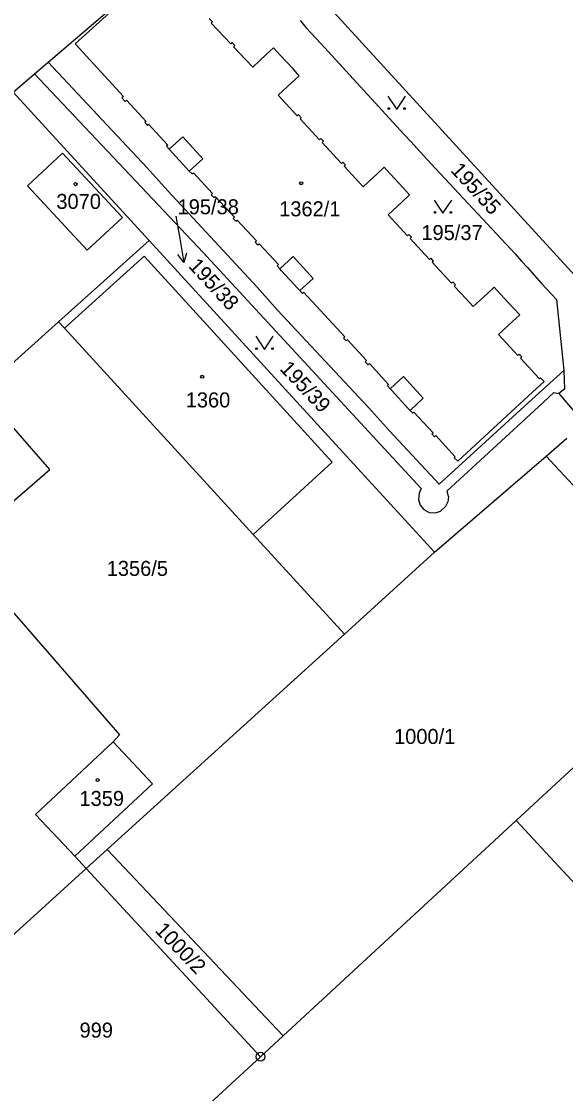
# Model space of a CAD drawing. Extents: x -735249 to -729401, y -1124843 to -1121828.
# Drawn here: x -733035.9 to -732974.2, y -1124410.9 to -1124289.4 of the extents above; entities that cross this region are included whole.
import ezdxf

# ---------------------------------------------------------------- set-up
doc = ezdxf.new("R2010")
doc.units = 0
for name, color, linetype in [('Vrstva 1', 7, 'Continuous'), ('Vrstva 13', 7, 'Continuous'), ('Vrstva 16', 7, 'Continuous'), ('Vrstva 18', 7, 'Continuous'), ('Vrstva 19', 7, 'Continuous'), ('Vrstva 25', 7, 'Continuous'), ('Vrstva 4', 7, 'Continuous')]:
    doc.layers.add(name, color=color, linetype=linetype)

msp = doc.modelspace()

# ---------------------------------------------------------------- linework, layer by layer
at = {"layer": 'Vrstva 1'}
for points in [[(-733005.83, -1124282.46), (-732964.11, -1124328.04)], [(-733032.89, -1124293.98), (-733022.06, -1124284.69)], [(-733029.83, -1124291.92), (-733021.98, -1124284.78)], [(-733014.64, -1124289.03), (-733014.27, -1124289.43)], [(-733014.27, -1124289.43), (-733014.41, -1124289.56)], [(-733012.19, -1124291.92), (-733014.41, -1124289.56)], [(-733004.32, -1124289.29), (-733003.63, -1124290.1)], [(-733003.63, -1124290.1), (-733001.97, -1124291.89)], [(-733024.37, -1124297.9), (-733029.83, -1124291.92)], [(-733012.05, -1124291.78), (-733012.19, -1124291.92)], [(-733011.74, -1124292.11), (-733012.05, -1124291.78)], [(-733011.88, -1124292.25), (-733011.74, -1124292.11)], [(-733010.52, -1124293.69), (-733011.88, -1124292.25)], [(-733001.97, -1124291.89), (-732992.57, -1124302.16)], [(-733008.16, -1124293.14), (-733009.69, -1124294.58)], [(-733007.34, -1124292.37), (-733008.16, -1124293.14)], [(-733006.61, -1124293.15), (-733007.34, -1124292.37)], [(-733005.12, -1124294.77), (-733006.61, -1124293.15)], [(-733034.45, -1124295.31), (-733032.89, -1124293.98)], [(-733032.89, -1124293.98), (-733021.72, -1124305.94)], [(-733009.69, -1124294.58), (-733010.52, -1124293.69)], [(-733036.88, -1124297.4), (-733034.45, -1124295.31)], [(-733034.45, -1124295.31), (-733015.31, -1124315.56)], [(-733005.25, -1124296.3), (-733004.42, -1124295.53)], [(-733004.42, -1124295.53), (-733005.12, -1124294.77)], [(-733006.81, -1124297.74), (-733005.25, -1124296.3)], [(-733036.88, -1124297.4), (-733031.59, -1124303.17)], [(-733024.37, -1124297.9), (-733024.54, -1124298.05)], [(-733024.54, -1124298.05), (-733024.16, -1124298.45)], [(-733024.16, -1124298.45), (-733024.01, -1124298.32)], [(-733024.01, -1124298.32), (-733021.8, -1124300.71)], [(-733004.64, -1124300.09), (-733006.81, -1124297.74)], [(-733021.8, -1124300.71), (-733021.95, -1124300.84)], [(-733004.5, -1124299.96), (-733004.64, -1124300.09)], [(-733004.19, -1124300.29), (-733004.5, -1124299.96)], [(-733004.33, -1124300.42), (-733004.19, -1124300.29)], [(-733002.13, -1124302.79), (-733004.33, -1124300.42)], [(-733021.95, -1124300.84), (-733021.65, -1124301.17)], [(-733021.65, -1124301.17), (-733021.5, -1124301.03)], [(-733021.5, -1124301.03), (-733019.32, -1124303.39)], [(-733031.59, -1124303.17), (-733021.45, -1124314.23)], [(-733001.98, -1124302.65), (-733002.13, -1124302.79)], [(-733001.83, -1124302.81), (-733001.98, -1124302.65)], [(-733001.68, -1124302.97), (-733001.83, -1124302.81)], [(-733001.83, -1124303.11), (-733001.68, -1124302.97)], [(-733001.83, -1124303.11), (-732999.63, -1124305.48)], [(-732992.57, -1124302.16), (-732991.74, -1124303.01)], [(-732991.74, -1124303.01), (-732991.09, -1124303.73)], [(-733035.25, -1124308), (-733031.28, -1124304.3)], [(-733031.28, -1124304.3), (-733024.48, -1124311.59)], [(-733019.32, -1124303.39), (-733019.47, -1124303.52)], [(-733019.47, -1124303.52), (-733019.17, -1124303.86)], [(-733019.17, -1124303.86), (-733016.89, -1124306.34)], [(-732991.09, -1124303.73), (-732989.49, -1124305.48)], [(-732999.63, -1124305.48), (-732999.48, -1124305.34)], [(-732999.48, -1124305.34), (-732999.19, -1124305.65)], [(-732989.49, -1124305.48), (-732979.95, -1124315.71)], [(-733021.72, -1124305.94), (-733019.32, -1124308.57)], [(-733016.89, -1124306.34), (-733016.58, -1124306.67)], [(-733016.58, -1124306.67), (-733016.43, -1124306.53)], [(-733016.43, -1124306.53), (-733014.26, -1124308.88)], [(-732999.19, -1124305.65), (-732999.34, -1124305.78)], [(-732999.34, -1124305.78), (-732997.99, -1124307.23)], [(-732997.17, -1124308.11), (-732995.6, -1124306.65)], [(-732995.6, -1124306.65), (-732994.8, -1124305.9)], [(-732994.8, -1124305.9), (-732994.1, -1124306.65)], [(-732994.1, -1124306.65), (-732992.58, -1124308.29)], [(-733028.47, -1124315.29), (-733035.25, -1124308)], [(-732997.99, -1124307.23), (-732997.17, -1124308.11)], [(-733019.32, -1124308.57), (-733009.2, -1124319.51)], [(-733014.26, -1124308.88), (-733014.41, -1124309.02)], [(-733014.41, -1124309.02), (-733014.1, -1124309.35)], [(-733014.1, -1124309.35), (-733013.95, -1124309.21)], [(-733013.95, -1124309.21), (-733011.76, -1124311.58)], [(-732991.9, -1124309.04), (-732992.74, -1124309.82)], [(-732992.58, -1124308.29), (-732991.9, -1124309.04)], [(-732992.74, -1124309.82), (-732994.33, -1124311.3)], [(-733024.48, -1124311.59), (-733028.47, -1124315.29)], [(-733011.76, -1124311.58), (-733011.9, -1124311.72)], [(-732994.33, -1124311.3), (-732992.13, -1124313.67)], [(-733011.9, -1124311.72), (-733011.75, -1124311.88)], [(-733011.75, -1124311.88), (-733011.61, -1124312.03)], [(-733011.61, -1124312.03), (-733011.46, -1124311.9)], [(-733009.27, -1124314.26), (-733011.46, -1124311.9)], [(-732992.13, -1124313.67), (-732991.99, -1124313.53)], [(-732991.99, -1124313.53), (-732991.69, -1124313.85)], [(-732991.69, -1124313.85), (-732991.83, -1124313.99)], [(-732991.83, -1124313.99), (-732989.64, -1124316.36)], [(-733031.71, -1124323.42), (-733021.45, -1124314.23)], [(-733021.45, -1124314.23), (-732999.46, -1124338.22)], [(-733009.42, -1124314.4), (-733009.27, -1124314.26)], [(-733009.11, -1124314.74), (-733009.42, -1124314.4)], [(-733008.96, -1124314.6), (-733009.11, -1124314.74)], [(-733006.79, -1124316.94), (-733008.96, -1124314.6)], [(-733015.31, -1124315.56), (-732990.58, -1124342.33)], [(-732989.64, -1124316.36), (-732989.49, -1124316.22)], [(-732989.49, -1124316.22), (-732989.34, -1124316.39)], [(-732989.34, -1124316.39), (-732989.19, -1124316.55)], [(-732989.19, -1124316.55), (-732989.34, -1124316.68)], [(-732979.95, -1124315.71), (-732979.2, -1124316.55)], [(-732979.2, -1124316.55), (-732978.53, -1124317.29)], [(-733006.94, -1124317.08), (-733006.79, -1124316.94)], [(-733006.63, -1124317.42), (-733006.94, -1124317.08)], [(-733006.42, -1124317.64), (-733006.63, -1124317.42)], [(-733004.58, -1124319.66), (-733006.42, -1124317.64)], [(-732989.34, -1124316.68), (-732987.15, -1124319.05)], [(-732978.53, -1124317.29), (-732976.94, -1124319.08)], [(-732987.15, -1124319.05), (-732987, -1124318.91)], [(-732987, -1124318.91), (-732986.7, -1124319.23)], [(-733009.2, -1124319.51), (-733006.9, -1124322.09)], [(-733004.36, -1124319.89), (-733004.58, -1124319.66)], [(-733004.06, -1124320.23), (-733004.36, -1124319.89)], [(-733003.91, -1124320.09), (-733004.06, -1124320.23)], [(-732999.26, -1124325.14), (-733003.91, -1124320.09)], [(-732986.7, -1124319.23), (-732986.85, -1124319.37)], [(-732986.85, -1124319.37), (-732985.5, -1124320.82)], [(-732983.12, -1124320.27), (-732982.3, -1124319.51)], [(-732982.3, -1124319.51), (-732981.63, -1124320.25)], [(-732976.94, -1124319.08), (-732975.26, -1124320.9)], [(-732985.5, -1124320.82), (-732984.68, -1124321.71)], [(-732984.68, -1124321.71), (-732983.12, -1124320.27)], [(-732981.63, -1124320.25), (-732980.13, -1124321.87)], [(-732975.26, -1124320.9), (-732974.43, -1124328.96)], [(-733006.9, -1124322.09), (-732996.57, -1124333.13)], [(-732980.13, -1124321.87), (-732979.41, -1124322.65)], [(-733039.76, -1124330.63), (-733031.71, -1124323.42)], [(-733031.05, -1124324.14), (-733031.71, -1124323.42)], [(-732980.23, -1124323.41), (-732981.81, -1124324.85)], [(-732979.41, -1124322.65), (-732980.23, -1124323.41)], [(-733031.05, -1124324.14), (-733009.64, -1124347.53)], [(-732981.81, -1124324.85), (-732979.64, -1124327.23)], [(-732999.41, -1124325.27), (-732999.26, -1124325.14)], [(-732999.25, -1124325.44), (-732999.41, -1124325.27)], [(-732999.1, -1124325.6), (-732999.25, -1124325.44)], [(-732998.96, -1124325.47), (-732999.1, -1124325.6)], [(-732996.78, -1124327.83), (-732998.96, -1124325.47)], [(-732979.64, -1124327.23), (-732979.49, -1124327.09)], [(-732979.49, -1124327.09), (-732979.19, -1124327.41)], [(-732979.19, -1124327.41), (-732979.34, -1124327.55)], [(-732996.93, -1124327.97), (-732996.78, -1124327.83)], [(-732996.62, -1124328.3), (-732996.93, -1124327.97)], [(-732996.47, -1124328.16), (-732996.62, -1124328.3)], [(-732994.28, -1124330.54), (-732996.47, -1124328.16)], [(-732979.34, -1124327.55), (-732977.18, -1124329.91)], [(-732978.04, -1124332.25), (-732974.43, -1124328.96)], [(-732977.18, -1124329.91), (-732977.04, -1124329.77)], [(-732977.04, -1124329.77), (-732976.65, -1124330.2)], [(-732974.43, -1124328.96), (-732974.35, -1124331.07)], [(-732994.43, -1124330.68), (-732994.28, -1124330.54)], [(-732994.12, -1124331.01), (-732994.43, -1124330.68)], [(-732993.92, -1124331.23), (-732994.12, -1124331.01)], [(-732976.65, -1124330.2), (-732978.43, -1124331.83)], [(-732974.35, -1124331.07), (-732974.98, -1124331.56)], [(-732992.06, -1124333.24), (-732993.92, -1124331.23)], [(-732978.04, -1124332.25), (-732988.54, -1124341.82)], [(-732978.43, -1124331.83), (-732986.44, -1124339.23)], [(-732977.3, -1124333.05), (-732975.55, -1124331.44)], [(-732975.55, -1124331.44), (-732974.98, -1124331.56)], [(-732974.98, -1124331.56), (-732972.2, -1124334.85)], [(-733032.72, -1124340.16), (-733038.89, -1124333.12)], [(-732996.57, -1124333.13), (-732994.17, -1124335.77)], [(-732991.85, -1124333.47), (-732992.06, -1124333.24)], [(-732991.55, -1124333.8), (-732991.85, -1124333.47)], [(-732987.65, -1124342.58), (-732977.3, -1124333.05)], [(-732991.41, -1124333.66), (-732991.55, -1124333.8)], [(-732989.23, -1124336.01), (-732991.41, -1124333.66)], [(-732994.17, -1124335.77), (-732988.54, -1124341.82)], [(-732989.37, -1124336.14), (-732989.23, -1124336.01)], [(-732989.07, -1124336.47), (-732989.37, -1124336.14)], [(-732988.92, -1124336.33), (-732989.07, -1124336.47)], [(-732986.74, -1124338.72), (-732988.92, -1124336.33)], [(-732976.43, -1124338.65), (-732974.08, -1124336.63)], [(-732999.46, -1124338.22), (-732989.09, -1124349.55)], [(-732989.09, -1124349.55), (-732976.43, -1124338.65)], [(-732986.86, -1124338.84), (-732986.74, -1124338.72)], [(-732986.44, -1124339.23), (-732986.86, -1124338.84)], [(-732976.43, -1124338.65), (-732957.33, -1124359.19)], [(-733051, -1124356), (-733032.72, -1124340.16)], [(-732990.83, -1124342.85), (-732990.91, -1124343.57)], [(-732990.58, -1124342.33), (-732990.83, -1124342.85)], [(-732987.5, -1124343.22), (-732987.65, -1124342.58)], [(-732987.5, -1124343.22), (-732987.58, -1124343.85)], [(-732990.91, -1124343.57), (-732990.7, -1124344.22)], [(-732990.7, -1124344.22), (-732990.3, -1124344.7)], [(-732988.39, -1124344.88), (-732987.82, -1124344.35)], [(-732987.58, -1124343.85), (-732987.82, -1124344.35)], [(-732990.3, -1124344.7), (-732989.68, -1124345.03)], [(-732989.68, -1124345.03), (-732988.95, -1124345.07)], [(-732988.95, -1124345.07), (-732988.39, -1124344.88)], [(-732999.3, -1124358.82), (-733009.64, -1124347.53)], [(-733042.01, -1124350.48), (-733024.82, -1124370.25)], [(-732989.09, -1124349.55), (-732999.3, -1124358.82)], [(-733026.21, -1124383.25), (-732999.3, -1124358.82)], [(-732979.8, -1124379.94), (-732957.33, -1124359.19)], [(-733034.34, -1124379.26), (-733025.51, -1124371.03)], [(-733025.51, -1124371.03), (-733024.82, -1124370.25)], [(-733025.51, -1124371.03), (-733021.08, -1124375.81)], [(-733021.08, -1124375.81), (-733029.89, -1124384)], [(-733029.89, -1124384), (-733034.34, -1124379.26)], [(-733028.58, -1124385.4), (-733026.21, -1124383.25)], [(-733026.21, -1124383.25), (-733006.26, -1124404.37)], [(-733029.89, -1124384), (-733028.58, -1124385.4)], [(-733047.59, -1124402.66), (-733028.58, -1124385.4)], [(-733008.82, -1124406.73), (-733028.58, -1124385.4)]]:
    msp.add_lwpolyline(points, dxfattribs=at)
at = {"layer": 'Vrstva 13'}
for points in [[(-732979.8, -1124379.94), (-733006.26, -1124404.37)], [(-732970.64, -1124389.86), (-732979.8, -1124379.94)], [(-733008.82, -1124406.73), (-733006.26, -1124404.37)], [(-733027.97, -1124424.41), (-733008.82, -1124406.73)]]:
    msp.add_lwpolyline(points, dxfattribs=at)
at = {"layer": 'Vrstva 16'}
msp.add_lwpolyline([(-733018.42, -1124311.44), (-733018.02, -1124313.76)], dxfattribs=at)
at = {"layer": 'Vrstva 25'}
for points in [[(-732994.37, -1124297.86), (-732993.37, -1124299.36), (-732992.37, -1124297.86)], [(-732989.12, -1124309.63), (-732988.12, -1124311.13), (-732987.12, -1124309.63)], [(-733018.02, -1124313.76), (-733017.515, -1124316.717)], [(-733017.191, -1124315.647), (-733017.515, -1124316.717), (-733018.175, -1124315.815)], [(-733009.36, -1124325.07), (-733008.36, -1124326.57), (-733007.36, -1124325.07)]]:
    msp.add_lwpolyline(points, dxfattribs=at)
for centre, radius in [((-732994.27, -1124299.26), 0.1), ((-732992.47, -1124299.26), 0.1), ((-733029.79, -1124307.83), 0.175), ((-733004.2, -1124307.72), 0.175), ((-732989.02, -1124311.03), 0.1), ((-732987.22, -1124311.03), 0.1), ((-733009.26, -1124326.47), 0.1), ((-733007.46, -1124326.47), 0.1), ((-733015.43, -1124329.66), 0.175), ((-733027.29, -1124375.38), 0.175), ((-733008.82, -1124406.73), 0.5), ((-733008.82, -1124406.73), 0.032)]:
    msp.add_circle(centre, radius, dxfattribs=at)
at = {"layer": 'Vrstva 4'}
for points in [[(-733019.17, -1124303.86), (-733017.64, -1124302.46)], [(-733017.64, -1124302.46), (-733015.37, -1124304.95)], [(-733015.37, -1124304.95), (-733016.89, -1124306.34)], [(-733022.02, -1124316), (-733031.05, -1124324.14)], [(-733022.02, -1124316), (-733000.68, -1124339.33)], [(-733006.63, -1124317.42), (-733005.11, -1124316.03)], [(-733005.11, -1124316.03), (-733002.85, -1124318.51)], [(-733002.85, -1124318.51), (-733004.36, -1124319.89)], [(-732994.12, -1124331.01), (-732992.61, -1124329.61)], [(-732992.61, -1124329.61), (-732990.35, -1124332.09)], [(-732990.35, -1124332.09), (-732991.85, -1124333.47)], [(-733000.68, -1124339.33), (-733009.64, -1124347.53)]]:
    msp.add_lwpolyline(points, dxfattribs=at)

# ---------------------------------------------------------------- texts
at = {"layer": 'Vrstva 16'}
msp.add_text('195/38', height=1.7, rotation=312.80249, dxfattribs=at).set_placement((-733017.088, -1124317.17))
at = {"layer": 'Vrstva 18'}
for s, rotation, p in [('195/35', 312.60249, (-732987.338, -1124306.321)), ('195/39', 313.40249, (-733006.718, -1124328.827)), ('1000/2', 313.80249, (-733020.878, -1124392.485))]:
    msp.add_text(s, height=1.7, rotation=rotation, dxfattribs=at).set_placement(p)
for s, p in [('195/38', (-733018.22, -1124311.24)), ('195/37', (-732990.57, -1124314.16)), ('1000/1', (-732993.67, -1124371.28)), ('999', (-733029.34, -1124404.57))]:
    msp.add_text(s, height=1.7, dxfattribs=at).set_placement(p)
at = {"layer": 'Vrstva 19'}
for s, p in [('3070', (-733031.97, -1124310.63)), ('1362/1', (-733006.7, -1124311.47)), ('1360', (-733017.3, -1124333.13)), ('1356/5', (-733026.26, -1124352.23)), ('1359', (-733029.35, -1124378.31))]:
    msp.add_text(s, height=1.7, dxfattribs=at).set_placement(p)

doc.saveas('drawing.dxf')
